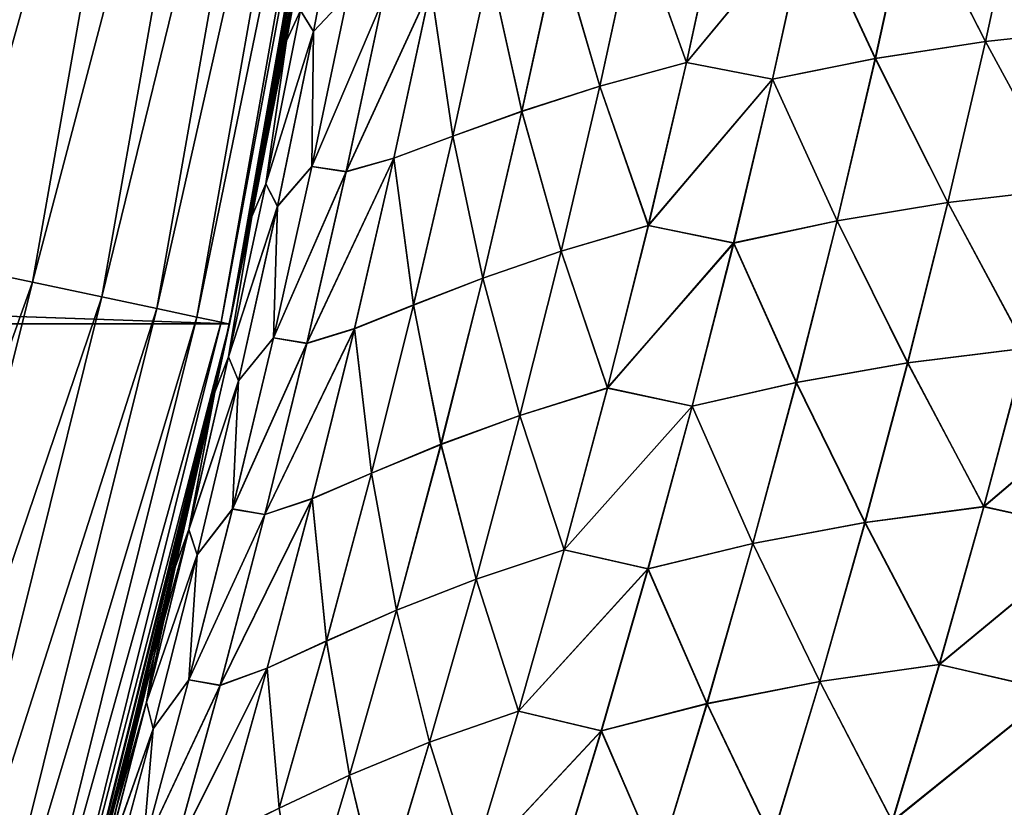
# Model space of a CAD drawing. Header units: metres. Extents: x -24 to 72, y -247 to 22.
# Tile 451 of 573: x 21.63 to 23.41, y -5.55 to -4.13. Entities that reach past the tile are written whole.
import ezdxf

# ---------------------------------------------------------------- set-up
doc = ezdxf.new("R2010")
doc.units = ezdxf.units.M
doc.layers.add('solid_509589_MEDIA_SW0001', color=7, linetype='CONTINUOUS')

msp = doc.modelspace()

# ---------------------------------------------------------------- linework, layer by layer
at = {"layer": 'solid_509589_MEDIA_SW0001'}
for points in [[(21.769096, -3.059447, 131.993607), (21.596907, -3.035247, 132.148819), (21.332569, -4.534378, 132.148819)], [(21.502651, -4.57053, 131.993607), (21.769096, -3.059447, 131.993607), (21.332569, -4.534378, 132.148819)], [(21.919985, -3.080653, 131.817245), (21.769096, -3.059447, 131.993607), (21.502651, -4.57053, 131.993607)], [(21.651693, -4.60221, 131.817245), (21.919985, -3.080653, 131.817245), (21.502651, -4.57053, 131.993607)], [(22.047041, -3.09851, 131.622665), (21.919985, -3.080653, 131.817245), (21.651693, -4.60221, 131.817245)], [(21.777193, -4.628885, 131.622665), (22.047041, -3.09851, 131.622665), (21.651693, -4.60221, 131.817245)], [(22.148134, -3.112717, 131.413147), (22.047041, -3.09851, 131.622665), (21.777193, -4.628885, 131.622665)], [(21.87705, -4.650111, 131.413147), (22.148134, -3.112717, 131.413147), (21.777193, -4.628885, 131.622665)], [(22.221571, -3.123038, 131.192184), (22.148134, -3.112717, 131.413147), (21.87705, -4.650111, 131.413147)], [(22.008406, -4.677558), (-22.008406, -4.677558), (-22.280996, -3.131692)], [(22.280996, -3.131692), (22.008406, -4.677558), (-22.280996, -3.131692)], [(21.949587, -4.665529, 131.192184), (22.221571, -3.123038, 131.192184), (21.87705, -4.650111, 131.413147)], [(22.266119, -3.129299, 130.963501), (22.221571, -3.123038, 131.192184), (21.949587, -4.665529, 131.192184)], [(21.993591, -4.674882, 130.963501), (22.266119, -3.129299, 130.963501), (21.949587, -4.665529, 131.192184)], [(21.993591, -4.674882, 130.963501), (22.281031, -3.131395, 130.73114), (22.266119, -3.129299, 130.963501)], [(21.993591, -4.674882, 130.963501), (22.008322, -4.678013, 130.73114), (22.281031, -3.131395, 130.73114)], [(22.25659, -3.300637, 111.318413), (22.281031, -3.131395, 130.73114), (22.008322, -4.678013, 130.73114)], [(22.04678, -4.493274, 57.847523), (22.008406, -4.677558), (22.280996, -3.131692)], [(22.096043, -4.244395, 57.808491), (22.04678, -4.493274, 57.847523), (22.280996, -3.131692)], [(22.141451, -4.000764, 57.772564), (22.096043, -4.244395, 57.808491), (22.280996, -3.131692)], [(22.221487, -3.529233, 111.291275), (22.25659, -3.300637, 111.318413), (22.008322, -4.678013, 130.73114)], [(22.183245, -3.76214, 111.261589), (22.221487, -3.529233, 111.291275), (22.008322, -4.678013, 130.73114)], [(22.141487, -4.000572, 111.228722), (22.183245, -3.76214, 111.261589), (22.008322, -4.678013, 130.73114)], [(22.161011, -4.148018, 110.447922), (22.221842, -3.830929, 110.465401), (22.137114, -4.1096, 110.7733)], [(22.137123, -4.109538, 58.227928), (22.221859, -3.830791, 58.535683), (22.161034, -4.147862, 58.553253)], [(22.222864, -4.0812, 110.130592), (22.221842, -3.830929, 110.465401), (22.161011, -4.148018, 110.447922)], [(22.161034, -4.147862, 58.553253), (22.221859, -3.830791, 58.535683), (22.222879, -4.081028, 58.870506)], [(22.112169, -4.164712, 57.906441), (22.141451, -4.000764, 57.772564), (22.1705, -3.845809, 57.891922)], [(22.112169, -4.164712, 57.906441), (22.1705, -3.845809, 57.891922), (22.137123, -4.109538, 58.227928)], [(22.112177, -4.164666, 111.094864), (22.170509, -3.845761, 111.109276), (22.141487, -4.000572, 111.228722)], [(22.137114, -4.1096, 110.7733), (22.170509, -3.845761, 111.109276), (22.112177, -4.164666, 111.094864)], [(23.243568, -3.901499, 61.244583), (23.442081, -3.87339, 61.504429), (23.37858, -4.166178, 61.540298)], [(23.378876, -4.166153, 107.460274), (23.442362, -3.873352, 107.496109), (23.243795, -3.901525, 107.756004)], [(23.37858, -4.166178, 61.540298), (23.442081, -3.87339, 61.504429), (23.590595, -4.143116, 61.791748)], [(23.590927, -4.143128, 107.208755), (23.442362, -3.873352, 107.496109), (23.378876, -4.166153, 107.460274)], [(22.836779, -4.204048, 108.280136), (22.901201, -3.907778, 108.310249), (22.745199, -3.94743, 108.596634)], [(23.058374, -3.936049, 108.025345), (22.901201, -3.907778, 108.310249), (22.836779, -4.204048, 108.280136)], [(23.05818, -3.936053, 60.975307), (23.243568, -3.901499, 61.244583), (23.17902, -4.19665, 61.278866)], [(23.179253, -4.196694, 107.721764), (23.243795, -3.901525, 107.756004), (23.058374, -3.936049, 108.025345)], [(23.17902, -4.19665, 61.278866), (23.243568, -3.901499, 61.244583), (23.37858, -4.166178, 61.540298)], [(23.378876, -4.166153, 107.460274), (23.243795, -3.901525, 107.756004), (23.179253, -4.196694, 107.721764)], [(22.745045, -3.947574, 60.404156), (22.901018, -3.907905, 60.690472), (22.836586, -4.204169, 60.720634)], [(22.836586, -4.204169, 60.720634), (22.901018, -3.907905, 60.690472), (23.05818, -3.936053, 60.975307)], [(22.836586, -4.204169, 60.720634), (23.05818, -3.936053, 60.975307), (22.992548, -4.234066, 61.008049)], [(22.992748, -4.234079, 107.992645), (23.058374, -3.936049, 108.025345), (22.836779, -4.204048, 108.280136)], [(22.992548, -4.234066, 61.008049), (23.05818, -3.936053, 60.975307), (23.17902, -4.19665, 61.278866)], [(23.179253, -4.196694, 107.721764), (23.058374, -3.936049, 108.025345), (22.992748, -4.234079, 107.992645)], [(22.604462, -3.989461, 60.11031), (22.745045, -3.947574, 60.404156), (22.679733, -4.247114, 60.432816)], [(22.679895, -4.246975, 108.568031), (22.745199, -3.94743, 108.596634), (22.604557, -3.989469, 108.890541)], [(22.679733, -4.247114, 60.432816), (22.745045, -3.947574, 60.404156), (22.836586, -4.204169, 60.720634)], [(22.836779, -4.204048, 108.280136), (22.745199, -3.94743, 108.596634), (22.679895, -4.246975, 108.568031)], [(22.480167, -4.031101, 59.809574), (22.604462, -3.989461, 60.11031), (22.53838, -4.292461, 60.137459)], [(22.538475, -4.292486, 108.863441), (22.604557, -3.989469, 108.890541), (22.4802, -4.031283, 109.19133)], [(22.53838, -4.292461, 60.137459), (22.604462, -3.989461, 60.11031), (22.679733, -4.247114, 60.432816)], [(22.679895, -4.246975, 108.568031), (22.604557, -3.989469, 108.890541), (22.538475, -4.292486, 108.863441)], [(22.096067, -4.244265, 111.192863), (22.141487, -4.000572, 111.228722), (22.008322, -4.678013, 130.73114)], [(22.112169, -4.164712, 57.906441), (22.096043, -4.244395, 57.808491), (22.141451, -4.000764, 57.772564)], [(22.112177, -4.164666, 111.094864), (22.141487, -4.000572, 111.228722), (22.096067, -4.244265, 111.192863)], [(22.413536, -4.337774, 109.165764), (22.4802, -4.031283, 109.19133), (22.373487, -4.067926, 109.498466)], [(22.373493, -4.06766, 59.502495), (22.480167, -4.031101, 59.809574), (22.413509, -4.337563, 59.835197)], [(22.413509, -4.337563, 59.835197), (22.480167, -4.031101, 59.809574), (22.53838, -4.292461, 60.137459)], [(22.538475, -4.292486, 108.863441), (22.4802, -4.031283, 109.19133), (22.413536, -4.337774, 109.165764)], [(22.373487, -4.067926, 109.498466), (22.286526, -4.090321, 109.811584), (22.220041, -4.401955, 109.78936)], [(22.306593, -4.377518, 109.474503), (22.373487, -4.067926, 109.498466), (22.220041, -4.401955, 109.78936)], [(22.220066, -4.401695, 59.211742), (22.373493, -4.06766, 59.502495), (22.306608, -4.377217, 59.526524)], [(22.220066, -4.401695, 59.211742), (22.286539, -4.090092, 59.189453), (22.373493, -4.06766, 59.502495)], [(22.413536, -4.337774, 109.165764), (22.373487, -4.067926, 109.498466), (22.306593, -4.377518, 109.474503)], [(22.306608, -4.377217, 59.526524), (22.373493, -4.06766, 59.502495), (22.413509, -4.337563, 59.835197)], [(22.157953, -4.392505, 110.11039), (22.222864, -4.0812, 110.130592), (22.161011, -4.148018, 110.447922)], [(22.286526, -4.090321, 109.811584), (22.222864, -4.0812, 110.130592), (22.157953, -4.392505, 110.11039)], [(22.157978, -4.392307, 58.890789), (22.222879, -4.081028, 58.870506), (22.286539, -4.090092, 59.189453)], [(22.161034, -4.147862, 58.553253), (22.222879, -4.081028, 58.870506), (22.157978, -4.392307, 58.890789)], [(22.220041, -4.401955, 109.78936), (22.286526, -4.090321, 109.811584), (22.157953, -4.392505, 110.11039)], [(22.157978, -4.392307, 58.890789), (22.286539, -4.090092, 59.189453), (22.220066, -4.401695, 59.211742)], [(22.074238, -4.423728, 110.756363), (22.137114, -4.1096, 110.7733), (22.112177, -4.164666, 111.094864)], [(22.161011, -4.148018, 110.447922), (22.137114, -4.1096, 110.7733), (22.074238, -4.423728, 110.756363)], [(22.074253, -4.423651, 58.244949), (22.137123, -4.109538, 58.227928), (22.161034, -4.147862, 58.553253)], [(22.112169, -4.164712, 57.906441), (22.137123, -4.109538, 58.227928), (22.074253, -4.423651, 58.244949)], [(22.095407, -4.464711, 110.428886), (22.161011, -4.148018, 110.447922), (22.074238, -4.423728, 110.756363)], [(22.074253, -4.423651, 58.244949), (22.161034, -4.147862, 58.553253), (22.095438, -4.46453, 58.572369)], [(22.157953, -4.392505, 110.11039), (22.161011, -4.148018, 110.447922), (22.095407, -4.464711, 110.428886)], [(22.095438, -4.46453, 58.572369), (22.161034, -4.147862, 58.553253), (22.157978, -4.392307, 58.890789)], [(23.37858, -4.166178, 61.540298), (23.590595, -4.143116, 61.791748), (23.523491, -4.432995, 61.831932)], [(23.523832, -4.433031, 107.168602), (23.590927, -4.143128, 107.208755), (23.378876, -4.166153, 107.460274)], [(22.112177, -4.164666, 111.094864), (22.096067, -4.244265, 111.192863), (22.046789, -4.493226, 111.153893)], [(22.049273, -4.483294, 111.079102), (22.112177, -4.164666, 111.094864), (22.046789, -4.493226, 111.153893)], [(22.049265, -4.483335, 57.922298), (22.096043, -4.244395, 57.808491), (22.112169, -4.164712, 57.906441)], [(22.049265, -4.483335, 57.922298), (22.112169, -4.164712, 57.906441), (22.074253, -4.423651, 58.244949)], [(22.074238, -4.423728, 110.756363), (22.112177, -4.164666, 111.094864), (22.049273, -4.483294, 111.079102)], [(23.17902, -4.19665, 61.278866), (23.37858, -4.166178, 61.540298), (23.310415, -4.457929, 61.578728)], [(23.310717, -4.457928, 107.421875), (23.378876, -4.166153, 107.460274), (23.179253, -4.196694, 107.721764)], [(23.310415, -4.457929, 61.578728), (23.37858, -4.166178, 61.540298), (23.523491, -4.432995, 61.831932)], [(23.523832, -4.433031, 107.168602), (23.378876, -4.166153, 107.460274), (23.310717, -4.457928, 107.421875)], [(22.679733, -4.247114, 60.432816), (22.836586, -4.204169, 60.720634), (22.767448, -4.499574, 60.752991)], [(22.767645, -4.499467, 108.247826), (22.836779, -4.204048, 108.280136), (22.679895, -4.246975, 108.568031)], [(22.767448, -4.499574, 60.752991), (22.836586, -4.204169, 60.720634), (22.992548, -4.234066, 61.008049)], [(22.992748, -4.234079, 107.992645), (22.836779, -4.204048, 108.280136), (22.767645, -4.499467, 108.247826)], [(22.992548, -4.234066, 61.008049), (23.17902, -4.19665, 61.278866), (23.109737, -4.490803, 61.315601)], [(23.109974, -4.490875, 107.685059), (23.179253, -4.196694, 107.721764), (22.992748, -4.234079, 107.992645)], [(23.109737, -4.490803, 61.315601), (23.17902, -4.19665, 61.278866), (23.310415, -4.457929, 61.578728)], [(23.310717, -4.457928, 107.421875), (23.179253, -4.196694, 107.721764), (23.109974, -4.490875, 107.685059)], [(22.046789, -4.493226, 111.153893), (22.096067, -4.244265, 111.192863), (22.008322, -4.678013, 130.73114)], [(22.049265, -4.483335, 57.922298), (22.04678, -4.493274, 57.847523), (22.096043, -4.244395, 57.808491)], [(22.767448, -4.499574, 60.752991), (22.992548, -4.234066, 61.008049), (22.922115, -4.531122, 61.043152)], [(22.922318, -4.53116, 107.957581), (22.992748, -4.234079, 107.992645), (22.767645, -4.499467, 108.247826)], [(22.922115, -4.531122, 61.043152), (22.992548, -4.234066, 61.008049), (23.109737, -4.490803, 61.315601)], [(23.109974, -4.490875, 107.685059), (22.992748, -4.234079, 107.992645), (22.922318, -4.53116, 107.957581)], [(22.53838, -4.292461, 60.137459), (22.679733, -4.247114, 60.432816), (22.609659, -4.545837, 60.463577)], [(22.609825, -4.545712, 108.537315), (22.679895, -4.246975, 108.568031), (22.538475, -4.292486, 108.863441)], [(22.609659, -4.545837, 60.463577), (22.679733, -4.247114, 60.432816), (22.767448, -4.499574, 60.752991)], [(22.767645, -4.499467, 108.247826), (22.679895, -4.246975, 108.568031), (22.609825, -4.545712, 108.537315)], [(22.413509, -4.337563, 59.835197), (22.53838, -4.292461, 60.137459), (22.467491, -4.594692, 60.166626)], [(22.467583, -4.594739, 108.834328), (22.538475, -4.292486, 108.863441), (22.413536, -4.337774, 109.165764)], [(22.467491, -4.594692, 60.166626), (22.53838, -4.292461, 60.137459), (22.609659, -4.545837, 60.463577)], [(22.609825, -4.545712, 108.537315), (22.538475, -4.292486, 108.863441), (22.467583, -4.594739, 108.834328)], [(22.342024, -4.64355, 109.138268), (22.413536, -4.337774, 109.165764), (22.306593, -4.377518, 109.474503)], [(22.306608, -4.377217, 59.526524), (22.413509, -4.337563, 59.835197), (22.342009, -4.643303, 59.86274)], [(22.342009, -4.643303, 59.86274), (22.413509, -4.337563, 59.835197), (22.467491, -4.594692, 60.166626)], [(22.467583, -4.594739, 108.834328), (22.413536, -4.337774, 109.165764), (22.342024, -4.64355, 109.138268)], [(22.306593, -4.377518, 109.474503), (22.220041, -4.401955, 109.78936), (22.148735, -4.712999, 109.765404)], [(22.234842, -4.686453, 109.4487), (22.306593, -4.377518, 109.474503), (22.148735, -4.712999, 109.765404)], [(22.148773, -4.712702, 59.235756), (22.306608, -4.377217, 59.526524), (22.234871, -4.68611, 59.55238)], [(22.148773, -4.712702, 59.235756), (22.220066, -4.401695, 59.211742), (22.306608, -4.377217, 59.526524)], [(22.342024, -4.64355, 109.138268), (22.306593, -4.377518, 109.474503), (22.234842, -4.686453, 109.4487)], [(22.234871, -4.68611, 59.55238), (22.306608, -4.377217, 59.526524), (22.342009, -4.643303, 59.86274)], [(22.088339, -4.703302, 110.08857), (22.157953, -4.392505, 110.11039), (22.095407, -4.464711, 110.428886)], [(22.220041, -4.401955, 109.78936), (22.157953, -4.392505, 110.11039), (22.088339, -4.703302, 110.08857)], [(22.148735, -4.712999, 109.765404), (22.220041, -4.401955, 109.78936), (22.088339, -4.703302, 110.08857)], [(22.088373, -4.703074, 58.912666), (22.157978, -4.392307, 58.890789), (22.220066, -4.401695, 59.211742)], [(22.095438, -4.46453, 58.572369), (22.157978, -4.392307, 58.890789), (22.088373, -4.703074, 58.912666)], [(22.088373, -4.703074, 58.912666), (22.220066, -4.401695, 59.211742), (22.148773, -4.712702, 59.235756)], [(22.006811, -4.73748, 110.738014), (22.074238, -4.423728, 110.756363), (22.049273, -4.483294, 111.079102)], [(22.095407, -4.464711, 110.428886), (22.074238, -4.423728, 110.756363), (22.006811, -4.73748, 110.738014)], [(22.00683, -4.737383, 58.263374), (22.074253, -4.423651, 58.244949), (22.095438, -4.46453, 58.572369)], [(22.049265, -4.483335, 57.922298), (22.074253, -4.423651, 58.244949), (22.00683, -4.737383, 58.263374)], [(23.310415, -4.457929, 61.578728), (23.523491, -4.432995, 61.831932), (23.451803, -4.721672, 61.874725)], [(23.452147, -4.721741, 107.125816), (23.523832, -4.433031, 107.168602), (23.310717, -4.457928, 107.421875)], [(23.109737, -4.490803, 61.315601), (23.310415, -4.457929, 61.578728), (23.237608, -4.748522, 61.619667)], [(23.237907, -4.748551, 107.380951), (23.310717, -4.457928, 107.421875), (23.109974, -4.490875, 107.685059)], [(23.237608, -4.748522, 61.619667), (23.310415, -4.457929, 61.578728), (23.451803, -4.721672, 61.874725)], [(23.452147, -4.721741, 107.125816), (23.310717, -4.457928, 107.421875), (23.237907, -4.748551, 107.380951)], [(22.025055, -4.780939, 110.408302), (22.095407, -4.464711, 110.428886), (22.006811, -4.73748, 110.738014)], [(22.00683, -4.737383, 58.263374), (22.095438, -4.46453, 58.572369), (22.025095, -4.780729, 58.593018)], [(22.088339, -4.703302, 110.08857), (22.095407, -4.464711, 110.428886), (22.025055, -4.780939, 110.408302)], [(22.025095, -4.780729, 58.593018), (22.095438, -4.46453, 58.572369), (22.088373, -4.703074, 58.912666)], [(21.98181, -4.801624, 57.939495), (21.993196, -4.74861, 57.890518), (22.049265, -4.483335, 57.922298)], [(21.98181, -4.801624, 57.939495), (22.049265, -4.483335, 57.922298), (22.00683, -4.737383, 58.263374)], [(21.981815, -4.801594, 111.061981), (22.049273, -4.483294, 111.079102), (21.993187, -4.748652, 111.110939)], [(22.006811, -4.73748, 110.738014), (22.049273, -4.483294, 111.079102), (21.981815, -4.801594, 111.061981)], [(22.049273, -4.483294, 111.079102), (22.046789, -4.493226, 111.153893), (21.993187, -4.748652, 111.110939)], [(21.993187, -4.748652, 111.110939), (22.046789, -4.493226, 111.153893), (22.008322, -4.678013, 130.73114)], [(22.049265, -4.483335, 57.922298), (21.993196, -4.74861, 57.890518), (22.04678, -4.493274, 57.847523)], [(22.04678, -4.493274, 57.847523), (21.993196, -4.74861, 57.890518), (22.008406, -4.677558)], [(22.922115, -4.531122, 61.043152), (23.109737, -4.490803, 61.315601), (23.035751, -4.783842, 61.354752)], [(23.035984, -4.783948, 107.645927), (23.109974, -4.490875, 107.685059), (22.922318, -4.53116, 107.957581)], [(23.035751, -4.783842, 61.354752), (23.109737, -4.490803, 61.315601), (23.237608, -4.748522, 61.619667)], [(23.237907, -4.748551, 107.380951), (23.109974, -4.490875, 107.685059), (23.035984, -4.783948, 107.645927)], [(22.609659, -4.545837, 60.463577), (22.767448, -4.499574, 60.752991), (22.69363, -4.794013, 60.78751)], [(22.693827, -4.793927, 108.213333), (22.767645, -4.499467, 108.247826), (22.609825, -4.545712, 108.537315)], [(22.69363, -4.794013, 60.78751), (22.767448, -4.499574, 60.752991), (22.922115, -4.531122, 61.043152)], [(22.922318, -4.53116, 107.957581), (22.767645, -4.499467, 108.247826), (22.693827, -4.793927, 108.213333)], [(22.69363, -4.794013, 60.78751), (22.922115, -4.531122, 61.043152), (22.84691, -4.827104, 61.080566)], [(22.847107, -4.827174, 107.920189), (22.922318, -4.53116, 107.957581), (22.693827, -4.793927, 108.213333)], [(22.84691, -4.827104, 61.080566), (22.922115, -4.531122, 61.043152), (23.035751, -4.783842, 61.354752)], [(23.035984, -4.783948, 107.645927), (22.922318, -4.53116, 107.957581), (22.847107, -4.827174, 107.920189)], [(22.467491, -4.594692, 60.166626), (22.609659, -4.545837, 60.463577), (22.534853, -4.843642, 60.496407)], [(22.535019, -4.843535, 108.504517), (22.609825, -4.545712, 108.537315), (22.467583, -4.594739, 108.834328)], [(22.534853, -4.843642, 60.496407), (22.609659, -4.545837, 60.463577), (22.69363, -4.794013, 60.78751)], [(22.693827, -4.793927, 108.213333), (22.609825, -4.545712, 108.537315), (22.535019, -4.843535, 108.504517)], [(21.651693, -4.60221, 131.817245), (21.502651, -4.57053, 131.993607), (21.131449, -6.059345, 131.993607)], [(21.277916, -6.101345, 131.817245), (21.651693, -4.60221, 131.817245), (21.131449, -6.059345, 131.993607)], [(21.777193, -4.628885, 131.622665), (21.651693, -4.60221, 131.817245), (21.277916, -6.101345, 131.817245)], [(22.342009, -4.643303, 59.86274), (22.467491, -4.594692, 60.166626), (22.391819, -4.896053, 60.197773)], [(22.391905, -4.89613, 108.803215), (22.467583, -4.594739, 108.834328), (22.342024, -4.64355, 109.138268)], [(22.391819, -4.896053, 60.197773), (22.467491, -4.594692, 60.166626), (22.534853, -4.843642, 60.496407)], [(22.535019, -4.843535, 108.504517), (22.467583, -4.594739, 108.834328), (22.391905, -4.89613, 108.803215)], [(21.401251, -6.13671, 131.622665), (21.777193, -4.628885, 131.622665), (21.277916, -6.101345, 131.817245)], [(21.87705, -4.650111, 131.413147), (21.777193, -4.628885, 131.622665), (21.401251, -6.13671, 131.622665)], [(21.499384, -6.164849, 131.413147), (21.87705, -4.650111, 131.413147), (21.401251, -6.13671, 131.622665)], [(21.949587, -4.665529, 131.192184), (21.87705, -4.650111, 131.413147), (21.499384, -6.164849, 131.413147)], [(22.265696, -4.948518, 109.108864), (22.342024, -4.64355, 109.138268), (22.234842, -4.686453, 109.4487)], [(22.234871, -4.68611, 59.55238), (22.342009, -4.643303, 59.86274), (22.265694, -4.948231, 59.892181)], [(22.265694, -4.948231, 59.892181), (22.342009, -4.643303, 59.86274), (22.391819, -4.896053, 60.197773)], [(22.391905, -4.89613, 108.803215), (22.342024, -4.64355, 109.138268), (22.265696, -4.948518, 109.108864)], [(21.570669, -6.18529, 131.192184), (21.949587, -4.665529, 131.192184), (21.499384, -6.164849, 131.413147)], [(21.993591, -4.674882, 130.963501), (21.949587, -4.665529, 131.192184), (21.570669, -6.18529, 131.192184)], [(21.613913, -6.19769, 130.963501), (21.993591, -4.674882, 130.963501), (21.570669, -6.18529, 131.192184)], [(21.613913, -6.19769, 130.963501), (22.008322, -4.678013, 130.73114), (21.993591, -4.674882, 130.963501)], [(22.008406, -4.677558), (21.628349, -6.201923), (-22.008406, -4.677558)], [(21.613913, -6.19769, 130.963501), (21.628387, -6.20184, 130.73114), (22.008322, -4.678013, 130.73114)], [(21.649469, -6.127843, 58.171467), (21.628349, -6.201923), (22.008406, -4.677558)], [(21.993187, -4.748652, 111.110939), (22.008322, -4.678013, 130.73114), (21.628387, -6.20184, 130.73114)], [(21.729605, -5.837318, 58.1054), (21.649469, -6.127843, 58.171467), (22.008406, -4.677558)], [(21.803782, -5.553834, 58.044144), (21.729605, -5.837318, 58.1054), (22.008406, -4.677558)], [(21.872112, -5.278321, 57.9883), (21.803782, -5.553834, 58.044144), (22.008406, -4.677558)], [(21.910042, -5.118603, 57.957638), (21.872112, -5.278321, 57.9883), (22.008406, -4.677558)], [(21.935036, -5.010413, 57.937496), (21.910042, -5.118603, 57.957638), (22.008406, -4.677558)], [(21.993196, -4.74861, 57.890518), (21.935036, -5.010413, 57.937496), (22.008406, -4.677558)], [(22.234842, -4.686453, 109.4487), (22.148735, -4.712999, 109.765404), (22.072638, -5.02337, 109.739731)], [(22.158264, -4.994641, 109.421082), (22.234842, -4.686453, 109.4487), (22.072638, -5.02337, 109.739731)], [(22.072689, -5.023032, 59.261475), (22.234871, -4.68611, 59.55238), (22.15831, -4.994253, 59.580036)], [(22.072689, -5.023032, 59.261475), (22.148773, -4.712702, 59.235756), (22.234871, -4.68611, 59.55238)], [(22.265696, -4.948518, 109.108864), (22.234842, -4.686453, 109.4487), (22.158264, -4.994641, 109.421082)], [(22.15831, -4.994253, 59.580036), (22.234871, -4.68611, 59.55238), (22.265694, -4.948231, 59.892181)], [(22.014044, -5.013518, 110.065155), (22.088339, -4.703302, 110.08857), (22.025055, -4.780939, 110.408302)], [(22.148735, -4.712999, 109.765404), (22.088339, -4.703302, 110.08857), (22.014044, -5.013518, 110.065155)], [(22.01409, -5.013256, 58.936134), (22.088373, -4.703074, 58.912666), (22.148773, -4.712702, 59.235756)], [(22.025095, -4.780729, 58.593018), (22.088373, -4.703074, 58.912666), (22.01409, -5.013256, 58.936134)], [(22.072638, -5.02337, 109.739731), (22.148735, -4.712999, 109.765404), (22.014044, -5.013518, 110.065155)], [(22.01409, -5.013256, 58.936134), (22.148773, -4.712702, 59.235756), (22.072689, -5.023032, 59.261475)], [(23.237608, -4.748522, 61.619667), (23.451803, -4.721672, 61.874725), (23.375568, -5.009024, 61.920086)], [(23.375906, -5.00913, 107.080467), (23.452147, -4.721741, 107.125816), (23.237907, -4.748551, 107.380951)], [(23.375568, -5.009024, 61.920086), (23.451803, -4.721672, 61.874725), (23.661829, -4.765549, 62.129387)], [(23.662203, -4.765722, 106.871078), (23.452147, -4.721741, 107.125816), (23.375906, -5.00913, 107.080467)], [(21.934853, -5.050797, 110.718254), (22.006811, -4.73748, 110.738014), (21.981815, -4.801594, 111.061981)], [(22.025055, -4.780939, 110.408302), (22.006811, -4.73748, 110.738014), (21.934853, -5.050797, 110.718254)], [(21.934879, -5.050679, 58.283199), (22.00683, -4.737383, 58.263374), (22.025095, -4.780729, 58.593018)], [(21.98181, -4.801624, 57.939495), (22.00683, -4.737383, 58.263374), (21.934879, -5.050679, 58.283199)], [(21.935005, -5.010548, 111.063995), (21.993187, -4.748652, 111.110939), (21.628387, -6.20184, 130.73114)], [(21.981815, -4.801594, 111.061981), (21.993187, -4.748652, 111.110939), (21.935005, -5.010548, 111.063995)], [(21.98181, -4.801624, 57.939495), (21.935036, -5.010413, 57.937496), (21.993196, -4.74861, 57.890518)], [(23.035751, -4.783842, 61.354752), (23.237608, -4.748522, 61.619667), (23.160194, -5.037837, 61.663067)], [(23.16049, -5.0379, 107.337563), (23.237907, -4.748551, 107.380951), (23.035984, -4.783948, 107.645927)], [(23.160194, -5.037837, 61.663067), (23.237608, -4.748522, 61.619667), (23.375568, -5.009024, 61.920086)], [(23.375906, -5.00913, 107.080467), (23.237907, -4.748551, 107.380951), (23.16049, -5.0379, 107.337563)], [(21.94998, -5.096634, 110.386177), (22.025055, -4.780939, 110.408302), (21.934853, -5.050797, 110.718254)], [(21.934879, -5.050679, 58.283199), (22.025095, -4.780729, 58.593018), (21.950031, -5.096394, 58.615196)], [(22.014044, -5.013518, 110.065155), (22.025055, -4.780939, 110.408302), (21.94998, -5.096634, 110.386177)], [(21.950031, -5.096394, 58.615196), (22.025095, -4.780729, 58.593018), (22.01409, -5.013256, 58.936134)], [(23.375568, -5.009024, 61.920086), (23.661829, -4.765549, 62.129387), (23.584677, -5.055018, 62.178024)], [(23.585041, -5.055236, 106.822441), (23.662203, -4.765722, 106.871078), (23.375906, -5.00913, 107.080467)], [(22.534853, -4.843642, 60.496407), (22.69363, -4.794013, 60.78751), (22.61517, -5.08738, 60.824146)], [(22.615362, -5.087319, 108.17672), (22.693827, -4.793927, 108.213333), (22.535019, -4.843535, 108.504517)], [(22.61517, -5.08738, 60.824146), (22.69363, -4.794013, 60.78751), (22.84691, -4.827104, 61.080566)], [(22.847107, -4.827174, 107.920189), (22.693827, -4.793927, 108.213333), (22.615362, -5.087319, 108.17672)], [(22.84691, -4.827104, 61.080566), (23.035751, -4.783842, 61.354752), (22.957098, -5.075646, 61.396267)], [(22.957321, -5.075792, 107.604424), (23.035984, -4.783948, 107.645927), (22.847107, -4.827174, 107.920189)], [(22.957098, -5.075646, 61.396267), (23.035751, -4.783842, 61.354752), (23.160194, -5.037837, 61.663067)], [(23.16049, -5.0379, 107.337563), (23.035984, -4.783948, 107.645927), (22.957321, -5.075792, 107.604424)], [(21.98181, -4.801624, 57.939495), (21.910042, -5.118603, 57.957638), (21.935036, -5.010413, 57.937496)], [(21.98181, -4.801624, 57.939495), (21.934879, -5.050679, 58.283199), (21.910042, -5.118603, 57.957638)], [(21.981815, -4.801594, 111.061981), (21.935005, -5.010548, 111.063995), (21.910046, -5.118584, 111.043907)], [(21.934853, -5.050797, 110.718254), (21.981815, -4.801594, 111.061981), (21.910046, -5.118584, 111.043907)], [(22.61517, -5.08738, 60.824146), (22.84691, -4.827104, 61.080566), (22.766975, -5.121898, 61.120255)], [(22.767162, -5.122005, 107.880516), (22.847107, -4.827174, 107.920189), (22.615362, -5.087319, 108.17672)], [(22.766975, -5.121898, 61.120255), (22.84691, -4.827104, 61.080566), (22.957098, -5.075646, 61.396267)], [(22.957321, -5.075792, 107.604424), (22.847107, -4.827174, 107.920189), (22.767162, -5.122005, 107.880516)], [(22.391819, -4.896053, 60.197773), (22.534853, -4.843642, 60.496407), (22.455353, -5.140425, 60.531273)], [(22.455515, -5.140341, 108.469673), (22.535019, -4.843535, 108.504517), (22.391905, -4.89613, 108.803215)], [(22.455353, -5.140425, 60.531273), (22.534853, -4.843642, 60.496407), (22.61517, -5.08738, 60.824146)], [(22.615362, -5.087319, 108.17672), (22.535019, -4.843535, 108.504517), (22.455515, -5.140341, 108.469673)], [(22.265694, -4.948231, 59.892181), (22.391819, -4.896053, 60.197773), (22.311411, -5.196447, 60.230869)], [(22.311487, -5.196557, 108.770134), (22.391905, -4.89613, 108.803215), (22.265696, -4.948518, 109.108864)], [(22.311411, -5.196447, 60.230869), (22.391819, -4.896053, 60.197773), (22.455353, -5.140425, 60.531273)], [(22.455515, -5.140341, 108.469673), (22.391905, -4.89613, 108.803215), (22.311487, -5.196557, 108.770134)], [(22.184595, -5.252582, 109.077576), (22.265696, -4.948518, 109.108864), (22.158264, -4.994641, 109.421082)], [(22.15831, -4.994253, 59.580036), (22.265694, -4.948231, 59.892181), (22.184608, -5.252252, 59.923485)], [(22.311487, -5.196557, 108.770134), (22.265696, -4.948518, 109.108864), (22.184595, -5.252582, 109.077576)], [(22.184608, -5.252252, 59.923485), (22.265694, -4.948231, 59.892181), (22.311411, -5.196447, 60.230869)], [(22.158264, -4.994641, 109.421082), (22.072638, -5.02337, 109.739731), (21.991793, -5.332986, 109.712349)], [(22.076904, -5.301993, 109.391663), (22.158264, -4.994641, 109.421082), (21.991793, -5.332986, 109.712349)], [(21.991861, -5.332606, 59.288876), (22.15831, -4.994253, 59.580036), (22.076971, -5.301558, 59.609474)], [(21.991861, -5.332606, 59.288876), (22.072689, -5.023032, 59.261475), (22.15831, -4.994253, 59.580036)], [(22.184595, -5.252582, 109.077576), (22.158264, -4.994641, 109.421082), (22.076904, -5.301993, 109.391663)], [(22.076971, -5.301558, 59.609474), (22.15831, -4.994253, 59.580036), (22.184608, -5.252252, 59.923485)], [(21.910046, -5.118584, 111.043907), (21.935005, -5.010548, 111.063995), (21.628387, -6.20184, 130.73114)], [(21.935112, -5.32308, 110.040146), (22.014044, -5.013518, 110.065155), (21.94998, -5.096634, 110.386177)], [(22.072638, -5.02337, 109.739731), (22.014044, -5.013518, 110.065155), (21.935112, -5.32308, 110.040146)], [(21.935171, -5.322782, 58.96117), (22.01409, -5.013256, 58.936134), (22.072689, -5.023032, 59.261475)], [(21.950031, -5.096394, 58.615196), (22.01409, -5.013256, 58.936134), (21.935171, -5.322782, 58.96117)], [(23.160194, -5.037837, 61.663067), (23.375568, -5.009024, 61.920086), (23.294821, -5.294928, 61.967949)], [(23.295145, -5.295074, 107.0326), (23.375906, -5.00913, 107.080467), (23.16049, -5.0379, 107.337563)], [(23.294821, -5.294928, 61.967949), (23.375568, -5.009024, 61.920086), (23.584677, -5.055018, 62.178024)], [(23.585041, -5.055236, 106.822441), (23.375906, -5.00913, 107.080467), (23.295145, -5.295074, 107.0326)], [(21.991793, -5.332986, 109.712349), (22.072638, -5.02337, 109.739731), (21.935112, -5.32308, 110.040146)], [(21.935171, -5.322782, 58.96117), (22.072689, -5.023032, 59.261475), (21.991861, -5.332606, 59.288876)], [(22.957098, -5.075646, 61.396267), (23.160194, -5.037837, 61.663067), (23.078211, -5.325753, 61.70887)], [(23.078493, -5.325854, 107.291756), (23.16049, -5.0379, 107.337563), (22.957321, -5.075792, 107.604424)], [(23.078211, -5.325753, 61.70887), (23.160194, -5.037837, 61.663067), (23.294821, -5.294928, 61.967949)], [(23.295145, -5.295074, 107.0326), (23.16049, -5.0379, 107.337563), (23.078493, -5.325854, 107.291756)], [(21.8584, -5.363623, 110.697075), (21.934853, -5.050797, 110.718254), (21.872057, -5.278556, 111.013214)], [(21.94998, -5.096634, 110.386177), (21.934853, -5.050797, 110.718254), (21.8584, -5.363623, 110.697075)], [(21.858435, -5.363482, 58.304417), (21.910042, -5.118603, 57.957638), (21.934879, -5.050679, 58.283199)], [(21.858435, -5.363482, 58.304417), (21.934879, -5.050679, 58.283199), (21.950031, -5.096394, 58.615196)], [(21.934853, -5.050797, 110.718254), (21.910046, -5.118584, 111.043907), (21.872057, -5.278556, 111.013214)], [(23.294821, -5.294928, 61.967949), (23.584677, -5.055018, 62.178024), (23.502947, -5.342919, 62.229328)], [(23.503294, -5.343184, 106.771133), (23.585041, -5.055236, 106.822441), (23.295145, -5.295074, 107.0326)], [(22.766975, -5.121898, 61.120255), (22.957098, -5.075646, 61.396267), (22.873814, -5.366102, 61.44009)], [(22.874022, -5.366288, 107.5606), (22.957321, -5.075792, 107.604424), (22.767162, -5.122005, 107.880516)], [(22.873814, -5.366102, 61.44009), (22.957098, -5.075646, 61.396267), (23.078211, -5.325753, 61.70887)], [(23.078493, -5.325854, 107.291756), (22.957321, -5.075792, 107.604424), (22.874022, -5.366288, 107.5606)], [(21.870224, -5.411729, 110.362518), (21.94998, -5.096634, 110.386177), (21.8584, -5.363623, 110.697075)], [(21.858435, -5.363482, 58.304417), (21.950031, -5.096394, 58.615196), (21.870289, -5.411456, 58.638889)], [(21.935112, -5.32308, 110.040146), (21.94998, -5.096634, 110.386177), (21.870224, -5.411729, 110.362518)], [(21.870289, -5.411456, 58.638889), (21.950031, -5.096394, 58.615196), (21.935171, -5.322782, 58.96117)], [(22.455353, -5.140425, 60.531273), (22.61517, -5.08738, 60.824146), (22.532103, -5.379571, 60.862858)], [(22.53229, -5.379538, 108.138008), (22.615362, -5.087319, 108.17672), (22.455515, -5.140341, 108.469673)], [(22.532103, -5.379571, 60.862858), (22.61517, -5.08738, 60.824146), (22.766975, -5.121898, 61.120255)], [(22.767162, -5.122005, 107.880516), (22.615362, -5.087319, 108.17672), (22.53229, -5.379538, 108.138008)], [(21.872057, -5.278556, 111.013214), (21.910046, -5.118584, 111.043907), (21.628387, -6.20184, 130.73114)], [(21.858435, -5.363482, 58.304417), (21.872112, -5.278321, 57.9883), (21.910042, -5.118603, 57.957638)], [(22.532103, -5.379571, 60.862858), (22.766975, -5.121898, 61.120255), (22.682344, -5.415392, 61.162167)], [(22.68252, -5.415536, 107.8386), (22.767162, -5.122005, 107.880516), (22.53229, -5.379538, 108.138008)], [(22.682344, -5.415392, 61.162167), (22.766975, -5.121898, 61.120255), (22.873814, -5.366102, 61.44009)], [(22.874022, -5.366288, 107.5606), (22.767162, -5.122005, 107.880516), (22.68252, -5.415536, 107.8386)], [(22.311411, -5.196447, 60.230869), (22.455353, -5.140425, 60.531273), (22.371197, -5.436087, 60.56813)], [(22.371353, -5.436028, 108.432823), (22.455515, -5.140341, 108.469673), (22.311487, -5.196557, 108.770134)], [(22.371197, -5.436087, 60.56813), (22.455353, -5.140425, 60.531273), (22.532103, -5.379571, 60.862858)], [(22.53229, -5.379538, 108.138008), (22.455515, -5.140341, 108.469673), (22.371353, -5.436028, 108.432823)], [(22.226368, -5.495922, 108.73513), (22.311487, -5.196557, 108.770134), (22.184595, -5.252582, 109.077576)], [(22.184608, -5.252252, 59.923485), (22.311411, -5.196447, 60.230869), (22.226303, -5.49578, 60.265877)], [(22.226303, -5.49578, 60.265877), (22.311411, -5.196447, 60.230869), (22.371197, -5.436087, 60.56813)], [(22.371353, -5.436028, 108.432823), (22.311487, -5.196557, 108.770134), (22.226368, -5.495922, 108.73513)], [(22.098761, -5.555649, 109.044441), (22.184595, -5.252582, 109.077576), (22.076904, -5.301993, 109.391663)], [(22.076971, -5.301558, 59.609474), (22.184608, -5.252252, 59.923485), (22.098793, -5.555275, 59.956619)], [(22.226368, -5.495922, 108.73513), (22.184595, -5.252582, 109.077576), (22.098761, -5.555649, 109.044441)], [(22.098793, -5.555275, 59.956619), (22.184608, -5.252252, 59.923485), (22.226303, -5.49578, 60.265877)], [(21.803696, -5.554175, 110.957375), (21.872057, -5.278556, 111.013214), (21.628387, -6.20184, 130.73114)], [(21.8584, -5.363623, 110.697075), (21.872057, -5.278556, 111.013214), (21.803696, -5.554175, 110.957375)], [(21.858435, -5.363482, 58.304417), (21.803782, -5.553834, 58.044144), (21.872112, -5.278321, 57.9883)], [(23.078211, -5.325753, 61.70887), (23.294821, -5.294928, 61.967949), (23.2096, -5.579261, 62.018253)], [(23.209906, -5.579448, 106.982285), (23.295145, -5.295074, 107.0326), (23.078493, -5.325854, 107.291756)], [(23.2096, -5.579261, 62.018253), (23.294821, -5.294928, 61.967949), (23.502947, -5.342919, 62.229328)], [(23.503294, -5.343184, 106.771133), (23.295145, -5.295074, 107.0326), (23.209906, -5.579448, 106.982285)], [(22.076904, -5.301993, 109.391663), (21.991793, -5.332986, 109.712349), (21.906237, -5.641768, 109.683296)], [(21.990803, -5.608423, 109.360481), (22.076904, -5.301993, 109.391663), (21.906237, -5.641768, 109.683296)], [(21.906324, -5.641346, 59.317936), (22.076971, -5.301558, 59.609474), (21.990891, -5.607939, 59.640659)], [(21.906324, -5.641346, 59.317936), (21.991861, -5.332606, 59.288876), (22.076971, -5.301558, 59.609474)], [(22.098761, -5.555649, 109.044441), (22.076904, -5.301993, 109.391663), (21.990803, -5.608423, 109.360481)], [(21.990891, -5.607939, 59.640659), (22.076971, -5.301558, 59.609474), (22.098793, -5.555275, 59.956619)], [(21.85158, -5.631916, 110.013573), (21.935112, -5.32308, 110.040146), (21.870224, -5.411729, 110.362518)], [(21.991793, -5.332986, 109.712349), (21.935112, -5.32308, 110.040146), (21.85158, -5.631916, 110.013573)], [(21.906237, -5.641768, 109.683296), (21.991793, -5.332986, 109.712349), (21.85158, -5.631916, 110.013573)], [(21.851654, -5.631582, 58.987759), (21.935171, -5.322782, 58.96117), (21.991861, -5.332606, 59.288876)], [(21.870289, -5.411456, 58.638889), (21.935171, -5.322782, 58.96117), (21.851654, -5.631582, 58.987759)], [(21.851654, -5.631582, 58.987759), (21.991861, -5.332606, 59.288876), (21.906324, -5.641346, 59.317936)], [(22.873814, -5.366102, 61.44009), (23.078211, -5.325753, 61.70887), (22.991699, -5.612149, 61.757019)], [(22.991966, -5.612288, 107.243599), (23.078493, -5.325854, 107.291756), (22.874022, -5.366288, 107.5606)], [(22.991699, -5.612149, 61.757019), (23.078211, -5.325753, 61.70887), (23.2096, -5.579261, 62.018253)], [(23.209906, -5.579448, 106.982285), (23.078493, -5.325854, 107.291756), (22.991966, -5.612288, 107.243599)], [(23.2096, -5.579261, 62.018253), (23.502947, -5.342919, 62.229328), (23.416689, -5.629118, 62.283226)], [(23.417009, -5.62943, 106.717216), (23.503294, -5.343184, 106.771133), (23.209906, -5.579448, 106.982285)], [(21.777493, -5.6759, 110.6745), (21.8584, -5.363623, 110.697075), (21.803696, -5.554175, 110.957375)], [(21.870224, -5.411729, 110.362518), (21.8584, -5.363623, 110.697075), (21.777493, -5.6759, 110.6745)], [(21.777534, -5.675738, 58.327019), (21.803782, -5.553834, 58.044144), (21.858435, -5.363482, 58.304417)], [(21.777534, -5.675738, 58.327019), (21.858435, -5.363482, 58.304417), (21.870289, -5.411456, 58.638889)], [(22.682344, -5.415392, 61.162167), (22.873814, -5.366102, 61.44009), (22.785946, -5.655088, 61.486164)], [(22.786135, -5.655315, 107.514511), (22.874022, -5.366288, 107.5606), (22.68252, -5.415536, 107.8386)], [(22.785946, -5.655088, 61.486164), (22.873814, -5.366102, 61.44009), (22.991699, -5.612149, 61.757019)], [(22.991966, -5.612288, 107.243599), (22.874022, -5.366288, 107.5606), (22.786135, -5.655315, 107.514511)], [(22.371197, -5.436087, 60.56813), (22.532103, -5.379571, 60.862858), (22.444477, -5.67048, 60.903599)], [(22.444654, -5.670474, 108.09726), (22.53229, -5.379538, 108.138008), (22.371353, -5.436028, 108.432823)], [(22.444477, -5.67048, 60.903599), (22.532103, -5.379571, 60.862858), (22.682344, -5.415392, 61.162167)], [(22.68252, -5.415536, 107.8386), (22.53229, -5.379538, 108.138008), (22.444654, -5.670474, 108.09726)], [(21.785828, -5.726158, 110.337334), (21.870224, -5.411729, 110.362518), (21.777493, -5.6759, 110.6745)], [(21.777534, -5.675738, 58.327019), (21.870289, -5.411456, 58.638889), (21.785904, -5.725854, 58.664082)], [(21.85158, -5.631916, 110.013573), (21.870224, -5.411729, 110.362518), (21.785828, -5.726158, 110.337334)], [(21.785904, -5.725854, 58.664082), (21.870289, -5.411456, 58.638889), (21.851654, -5.631582, 58.987759)], [(22.444477, -5.67048, 60.903599), (22.682344, -5.415392, 61.162167), (22.593071, -5.707468, 61.206242)], [(22.593227, -5.70765, 107.79451), (22.68252, -5.415536, 107.8386), (22.444654, -5.670474, 108.09726)], [(22.593071, -5.707468, 61.206242), (22.682344, -5.415392, 61.162167), (22.785946, -5.655088, 61.486164)], [(22.786135, -5.655315, 107.514511), (22.68252, -5.415536, 107.8386), (22.593227, -5.70765, 107.79451)], [(22.226303, -5.49578, 60.265877), (22.371197, -5.436087, 60.56813), (22.282433, -5.730524, 60.606937)], [(22.282579, -5.730489, 108.394005), (22.371353, -5.436028, 108.432823), (22.226368, -5.495922, 108.73513)], [(22.282433, -5.730524, 60.606937), (22.371197, -5.436087, 60.56813), (22.444477, -5.67048, 60.903599)], [(22.444654, -5.670474, 108.09726), (22.371353, -5.436028, 108.432823), (22.282579, -5.730489, 108.394005)], [(22.136597, -5.794126, 108.698242), (22.226368, -5.495922, 108.73513), (22.098761, -5.555649, 109.044441)], [(22.098793, -5.555275, 59.956619), (22.226303, -5.49578, 60.265877), (22.136547, -5.793951, 60.302757)], [(22.136547, -5.793951, 60.302757), (22.226303, -5.49578, 60.265877), (22.282433, -5.730524, 60.606937)], [(22.282579, -5.730489, 108.394005), (22.226368, -5.495922, 108.73513), (22.136597, -5.794126, 108.698242)], [(21.777534, -5.675738, 58.327019), (21.729605, -5.837318, 58.1054), (21.803782, -5.553834, 58.044144)]]:
    msp.add_3dface(points, dxfattribs=at)

doc.saveas('drawing.dxf')
